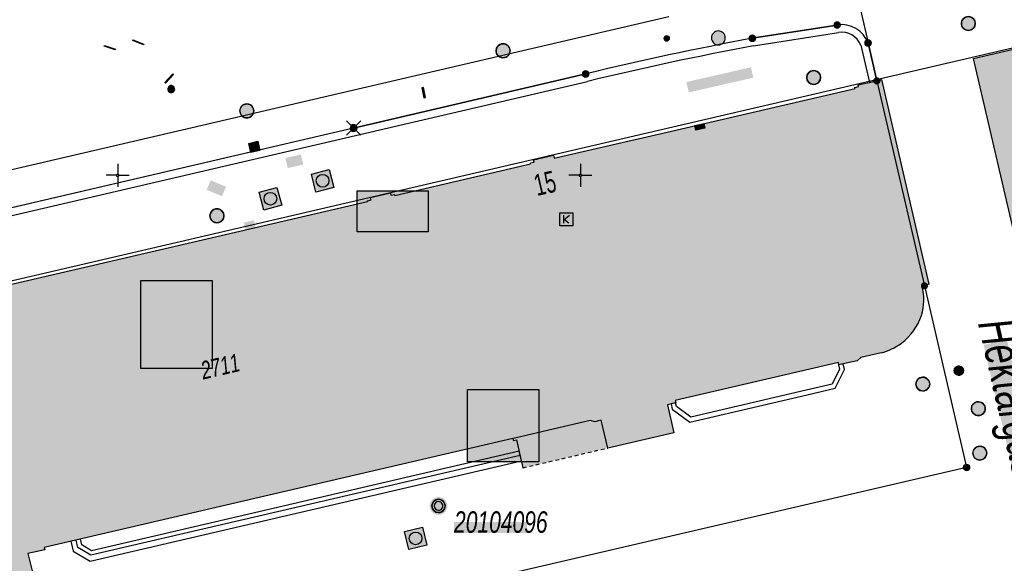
# Model space of a CAD drawing. Header units: metres. Extents: x 2695560 to 2696939, y 1260491 to 1262050.
# Tile 881 of 1005: x 2696396 to 2696449, y 1261579 to 1261608. Entities that reach past the tile are written whole.
import ezdxf

# ---------------------------------------------------------------- set-up
doc = ezdxf.new("R2010")
doc.units = ezdxf.units.M
doc.linetypes.add('AUSGEZOGEN', pattern=[0])
doc.linetypes.add('VERDECKT2_S2', pattern=[0.36, 0.2, -0.16])
for name, color, linetype in [('XR$1$AV_Flächen (EO)', 7, 'AUSGEZOGEN'), ('XR$1$AV_Gebäudeflächen (BB)', 7, 'AUSGEZOGEN'), ('XR$1$AV_Gebäudeflächen (EO)', 7, 'AUSGEZOGEN'), ('XR$1$AV_Grenzpunkte', 7, 'AUSGEZOGEN'), ('XR$1$AV_Haus-Nr.', 7, 'AUSGEZOGEN'), ('XR$1$AV_Koordinatennetzpunkte', 7, 'AUSGEZOGEN'), ('XR$1$AV_Lagefixpunkt-Nr.', 7, 'AUSGEZOGEN'), ('XR$1$AV_Lagefixpunkte', 7, 'AUSGEZOGEN'), ('XR$1$AV_Linien (BB)', 7, 'AUSGEZOGEN'), ('XR$1$AV_Linien (EO)', 7, 'AUSGEZOGEN'), ('XR$1$AV_Strassennamen', 7, 'AUSGEZOGEN'), ('XR$1$AV_Versicherung-Nr.', 7, 'AUSGEZOGEN'), ('XR$1$AW_LK_Einlaufschacht alt', 24, 'AUSGEZOGEN'), ('XR$1$AW_LK_Schachtdeckel', 24, 'AUSGEZOGEN'), ('XR$1$AW_LK_Zwischenpunkt', 24, 'AUSGEZOGEN'), ('XR$1$EW_LK_Knoten', 1, 'AUSGEZOGEN'), ('XR$1$Liegenschaftsgrenzen', 7, 'AUSGEZOGEN'), ('XR$1$PFAV', 255, 'AUSGEZOGEN'), ('XR$1$PFAW', 255, 'AUSGEZOGEN'), ('XR$1$PFEW', 255, 'AUSGEZOGEN'), ('XR$1$PFWA', 255, 'AUSGEZOGEN'), ('XR$1$PFWFM', 255, 'AUSGEZOGEN'), ('XR$1$RAEW', 8, 'AUSGEZOGEN'), ('XR$1$RP_Abstandslinie', 7, 'AUSGEZOGEN'), ('XR$1$TV_LK_KNOTEN', 92, 'AUSGEZOGEN'), ('XR$1$WA_LK_Absperrarmatur', 171, 'AUSGEZOGEN'), ('XR$1$WA_LK_Hydrant', 171, 'AUSGEZOGEN'), ('XR$1$WA_LK_Rohrleitungsteil', 171, 'AUSGEZOGEN')]:
    doc.layers.add(name, color=color, linetype=linetype)
doc.styles.add('ARIAL', font='arial.ttf')

# ---------------------------------------------------------------- blocks, each defined once
blk = doc.blocks.new('COMPLEXOBJECT_502')
at = {"layer": 'XR$1$AV_Linien (BB)', "color": 7, "linetype": 'AUSGEZOGEN', "transparency": 33554687}
for p, q in [((6434.293, 11607.397), (6438.879, 11608.112)), ((6440.548, 11607.142), (6441.024, 11605.1)), ((6412.748, 11602.55), (6425.292, 11605.472))]:
    blk.add_line(p, q, dxfattribs=at)
for centre, radius, start, end in [((6439.136, 11606.633), 1.501, 19.8126, 99.8583), ((6466.811, 11433.342), 177.067, 100.58233, 103.5611)]:
    blk.add_arc(centre, radius, start, end, dxfattribs=at)
blk = doc.blocks.new('COMPLEXOBJECT_547')
at = {"layer": 'XR$1$AV_Linien (BB)', "color": 7, "linetype": 'AUSGEZOGEN', "transparency": 33554687}
blk.add_line((6370, 11594.677), (6429.788, 11608.575), dxfattribs=at)
blk = doc.blocks.new('COMPLEXOBJECT_795')
at = {"layer": 'XR$1$AV_Linien (BB)', "color": 7, "linetype": 'AUSGEZOGEN', "transparency": 33554687}
blk.add_lwpolyline([(6441.254, 11590.411), (6440.149, 11590.166), (6439.952, 11589.985), (6439.198, 11589.812)], dxfattribs=at)
for centre, radius, start, end in [((6440.664, 11593.283), 2.896, 342.8516, 14.5395), ((6440.507, 11593.402), 3.081, 306.773, 341.5881), ((6440.499, 11593.41), 3.092, 284.1277, 306.8112)]:
    blk.add_arc(centre, radius, start, end, dxfattribs=at)
blk = doc.blocks.new('COMPLEXOBJECT_910')
at = {"layer": 'XR$1$AV_Flächen (EO)', "color": 7, "linetype": 'AUSGEZOGEN', "transparency": 33554687}
for p, q in [((6438.879, 11608.112), (6434.293, 11607.397)), ((6434.363, 11606.988), (6438.947, 11607.703))]:
    blk.add_line(p, q, dxfattribs=at)
for points in [[(6440.15, 11607.023), (6440.619, 11605.006), (6441.022, 11605.099), (6440.548, 11607.142)], [(6425.292, 11605.472), (6412.748, 11602.55), (6368.965, 11592.355)], [(6368.965, 11592.355), (6369.059, 11591.951), (6412.842, 11602.146), (6425.387, 11605.068)]]:
    blk.add_lwpolyline(points, dxfattribs=at)
for centre, radius, start, end in [((6439.136, 11606.633), 1.501, 19.8126, 99.8583), ((6466.811, 11433.342), 177.067, 100.58233, 103.5611), ((6439.137, 11606.634), 1.085, 20.9866, 100.0585), ((6466.46, 11434.993), 174.964, 100.57072, 103.57694)]:
    blk.add_arc(centre, radius, start, end, dxfattribs=at)
blk = doc.blocks.new('COMPLEXOBJECT_1412')
at = {"layer": 'XR$1$Liegenschaftsgrenzen', "color": 7, "linetype": 'AUSGEZOGEN', "transparency": 33554687}
blk.add_lwpolyline([(6425.292, 11605.472), (6412.748, 11602.55), (6368.6, 11592.27)], dxfattribs=at)
blk = doc.blocks.new('COMPLEXOBJECT_1414')
at = {"layer": 'XR$1$Liegenschaftsgrenzen', "color": 7, "linetype": 'AUSGEZOGEN', "transparency": 33554687}
blk.add_line((6438.879, 11608.112), (6434.293, 11607.397), dxfattribs=at)
blk.add_arc((6439.136, 11606.633), 1.501, 19.8126, 99.8583, dxfattribs=at)
blk = doc.blocks.new('BWAV1')
at = {"layer": 'XR$1$PFAV', "transparency": 33554687}
blk.add_hatch(color=7, dxfattribs=at).paths.add_polyline_path([(0.67, 0), (0.656, 0.135), (0.616, 0.264), (0.55, 0.383), (0.462, 0.486), (0.354, 0.569), (0.233, 0.628), (0.101, 0.662), (-0.034, 0.669), (-0.168, 0.649), (-0.295, 0.602), (-0.41, 0.53), (-0.508, 0.436), (-0.586, 0.325), (-0.639, 0.201), (-0.667, 0.068), (-0.667, -0.068), (-0.639, -0.201), (-0.586, -0.325), (-0.508, -0.436), (-0.41, -0.53), (-0.295, -0.602), (-0.168, -0.649), (-0.034, -0.669), (0.101, -0.662), (0.233, -0.628), (0.354, -0.569), (0.462, -0.486), (0.55, -0.383), (0.616, -0.264), (0.656, -0.135)])
at = {"color": 7, "transparency": 33554687}
for radius, start, end in [(0.5, 91.19481, 268.80519), (0.326, 91.19481, 268.80519), (0.5, 268.80519, 91.19481), (0.326, 268.80519, 91.19481)]:
    blk.add_arc((0, 0), radius, start, end, dxfattribs=at)
at = {"layer": 'XR$1$PFAV', "transparency": 33554687}
blk.add_circle((0, 0), 0.5, dxfattribs=at)
blk = doc.blocks.new('BWAV19')
at = {"layer": 'XR$1$PFAV', "transparency": 33554687}
blk.add_hatch(color=7, dxfattribs=at).paths.add_polyline_path([(0, 0.24), (-0.024, 0.239), (-0.048, 0.235), (-0.072, 0.229), (-0.095, 0.221), (-0.116, 0.21), (-0.137, 0.197), (-0.156, 0.182), (-0.174, 0.165), (-0.19, 0.147), (-0.204, 0.127), (-0.215, 0.106), (-0.225, 0.083), (-0.232, 0.06), (-0.237, 0.036), (-0.24, 0.012), (-0.24, -0.012), (-0.237, -0.036), (-0.232, -0.06), (-0.225, -0.083), (-0.215, -0.106), (-0.204, -0.127), (-0.19, -0.147), (-0.174, -0.165), (-0.156, -0.182), (-0.137, -0.197), (-0.116, -0.21), (-0.095, -0.221), (-0.072, -0.229), (-0.048, -0.235), (-0.024, -0.239), (0, -0.24), (0.024, -0.239), (0.048, -0.235), (0.072, -0.229), (0.095, -0.221), (0.116, -0.21), (0.137, -0.197), (0.156, -0.182), (0.174, -0.165), (0.19, -0.147), (0.204, -0.127), (0.215, -0.106), (0.225, -0.083), (0.232, -0.06), (0.237, -0.036), (0.24, -0.012), (0.24, 0.012), (0.237, 0.036), (0.232, 0.06), (0.225, 0.083), (0.215, 0.106), (0.204, 0.127), (0.19, 0.147), (0.174, 0.165), (0.156, 0.182), (0.137, 0.197), (0.116, 0.21), (0.095, 0.221), (0.072, 0.229), (0.048, 0.235), (0.024, 0.239)])
at = {"color": 7, "transparency": 33554687}
for p, q in [((-0.5, 0.5), (-0.17, 0.17)), ((0.17, 0.17), (0.5, 0.5)), ((-0.5, -0.5), (-0.17, -0.17)), ((0.17, -0.17), (0.5, -0.5))]:
    blk.add_line(p, q, dxfattribs=at)
for start, end in [(90, 270), (270, 90)]:
    blk.add_arc((0, 0), 0.24, start, end, dxfattribs=at)
blk = doc.blocks.new('BAV15')
at = {"layer": 'XR$1$PFAV', "transparency": 33554687}
blk.add_hatch(color=7, dxfattribs=at).paths.add_polyline_path([(0.5, 0), (0.49, 0.1), (0.46, 0.2), (0.41, 0.29), (0.34, 0.36), (0.26, 0.42), (0.17, 0.47), (0.08, 0.49), (-0.03, 0.5), (-0.13, 0.48), (-0.22, 0.45), (-0.31, 0.4), (-0.38, 0.33), (-0.44, 0.24), (-0.48, 0.15), (-0.5, 0.05), (-0.5, -0.05), (-0.48, -0.15), (-0.44, -0.24), (-0.38, -0.33), (-0.31, -0.4), (-0.22, -0.45), (-0.13, -0.48), (-0.03, -0.5), (0.08, -0.49), (0.17, -0.47), (0.26, -0.42), (0.34, -0.36), (0.41, -0.29), (0.46, -0.2), (0.49, -0.1)])
at = {"color": 7, "transparency": 33554687}
for start, end in [(90, 270), (270, 90)]:
    blk.add_arc((0, 0), 0.5, start, end, dxfattribs=at)
at = {"layer": 'XR$1$PFAV', "transparency": 33554687}
blk.add_circle((0, 0), 0.5, dxfattribs=at)
blk = doc.blocks.new('BWAV20')
at = {"true_color": 0x000000, "transparency": 33554687}
blk.add_hatch(color=18, dxfattribs=at).paths.add_polyline_path([(0.17, 0), (0.16, 0.03), (0.15, 0.07), (0.14, 0.1), (0.11, 0.12), (0.09, 0.14), (0.06, 0.16), (0.03, 0.16), (-0.01, 0.17), (-0.04, 0.16), (-0.07, 0.15), (-0.1, 0.13), (-0.13, 0.11), (-0.15, 0.08), (-0.16, 0.05), (-0.17, 0.02), (-0.17, -0.02), (-0.16, -0.05), (-0.15, -0.08), (-0.13, -0.11), (-0.1, -0.13), (-0.07, -0.15), (-0.04, -0.16), (-0.01, -0.17), (0.03, -0.16), (0.06, -0.16), (0.09, -0.14), (0.11, -0.12), (0.14, -0.1), (0.15, -0.07), (0.16, -0.03)])
at = {"layer": 'XR$1$PFAV', "transparency": 33554687}
blk.add_hatch(color=7, dxfattribs=at).paths.add_polyline_path([(0.5, 0), (0.49, 0.1), (0.46, 0.2), (0.41, 0.29), (0.34, 0.36), (0.26, 0.42), (0.17, 0.47), (0.08, 0.49), (-0.03, 0.5), (-0.13, 0.48), (-0.22, 0.45), (-0.31, 0.4), (-0.38, 0.33), (-0.44, 0.24), (-0.48, 0.15), (-0.5, 0.05), (-0.5, -0.05), (-0.48, -0.15), (-0.44, -0.24), (-0.38, -0.33), (-0.31, -0.4), (-0.22, -0.45), (-0.13, -0.48), (-0.03, -0.5), (0.08, -0.49), (0.17, -0.47), (0.26, -0.42), (0.34, -0.36), (0.41, -0.29), (0.46, -0.2), (0.49, -0.1)])
blk = doc.blocks.new('BAV2041')
at = {"color": 7, "transparency": 33554687}
for p, q in [((0, 0.5), (0, 0.05)), ((-0.05, 0), (-0.5, 0)), ((0.05, 0), (0.5, 0)), ((0, -0.05), (0, -0.5))]:
    blk.add_line(p, q, dxfattribs=at)
blk.add_circle((0, 0), 0.05, dxfattribs=at)
for start, end in [(90, 270), (270, 90)]:
    blk.add_arc((0, 0), 0.05, start, end, dxfattribs=at)
blk = doc.blocks.new('COMPLEXOBJECT_1439')
at = {"layer": 'XR$1$RP_Abstandslinie', "color": 7, "linetype": 'AUSGEZOGEN', "transparency": 33554687}
blk.add_lwpolyline([(6648.23, 11653.37), (6603.23, 11642.9), (6559.4, 11632.7), (6515.57, 11622.51), (6471.74, 11612.31), (6427.91, 11602.11), (6384.08, 11591.92), (6365.19, 11587.52)], dxfattribs=at)
blk = doc.blocks.new('BAW2089')
at = {"layer": 'XR$1$PFAW', "transparency": 33554687}
blk.add_hatch(color=7, dxfattribs=at).paths.add_polyline_path([(-0.5, 0.5), (-0.5, -0.5), (0.5, -0.5), (0.5, 0.5)])
at = {"transparency": 33554687}
blk.add_lwpolyline([(-0.5, 0.5), (0.5, 0.5), (0.5, -0.5), (-0.5, -0.5), (-0.5, 0.5)], close=True, dxfattribs=at)
at = {"layer": 'XR$1$PFAW', "transparency": 33554687}
blk.add_lwpolyline([(-0.5, 0.5), (0.5, 0.5), (0.5, -0.5), (-0.5, -0.5), (-0.5, 0.5)], close=True, dxfattribs=at)
blk = doc.blocks.new('BAW2092')
at = {"true_color": 0x000000, "transparency": 33554687}
blk.add_hatch(color=18, dxfattribs=at).paths.add_polyline_path([(-0.03, 0.5), (-0.03, -0.5), (0.03, -0.5), (0.03, 0.5)])
at = {"transparency": 33554687}
blk.add_lwpolyline([(-0.03, 0.5), (0.03, 0.5), (0.03, -0.5), (-0.03, -0.5), (-0.03, 0.5)], close=True, dxfattribs=at)
blk = doc.blocks.new('BAW2082')
at = {"layer": 'XR$1$PFAW', "transparency": 33554687}
blk.add_hatch(color=7, dxfattribs=at).paths.add_polyline_path([(0.509, -0.003), (0.499, 0.098), (0.469, 0.194), (0.42, 0.283), (0.354, 0.359), (0.274, 0.421), (0.183, 0.466), (0.085, 0.491), (-0.016, 0.496), (-0.116, 0.481), (-0.211, 0.446), (-0.297, 0.392), (-0.37, 0.323), (-0.428, 0.24), (-0.468, 0.147), (-0.488, 0.047), (-0.488, -0.054), (-0.468, -0.153), (-0.428, -0.246), (-0.37, -0.329), (-0.297, -0.398), (-0.211, -0.452), (-0.116, -0.487), (-0.016, -0.502), (0.085, -0.497), (0.183, -0.472), (0.274, -0.427), (0.354, -0.366), (0.42, -0.289), (0.469, -0.2), (0.499, -0.104)])
at = {"transparency": 33554687}
for start, end in [(91.19481, 268.80519), (268.80519, 91.19481)]:
    blk.add_arc((0.01, 0), 0.5, start, end, dxfattribs=at)
at = {"layer": 'XR$1$PFAW', "transparency": 33554687}
blk.add_circle((0.009, -0.003), 0.5, dxfattribs=at)
blk = doc.blocks.new('BAW2087')
at = {"lineweight": 25, "true_color": 0x000000, "transparency": 33554687}
h = blk.add_hatch(color=18, dxfattribs=at)
h.paths.add_polyline_path([(-0.5, 0.5), (-0.5, -0.5), (0.5, -0.5), (0.5, 0.5)])
h.paths.add_polyline_path([(0.337, -0.069), (0.316, -0.136), (0.282, -0.196), (0.237, -0.249), (0.182, -0.292), (0.119, -0.322), (0.052, -0.34), (-0.017, -0.343), (-0.086, -0.333), (-0.151, -0.309), (-0.21, -0.272), (-0.261, -0.224), (-0.301, -0.167), (-0.328, -0.103), (-0.342, -0.035), (-0.342, 0.035), (-0.328, 0.103), (-0.301, 0.167), (-0.261, 0.224), (-0.21, 0.272), (-0.151, 0.309), (-0.086, 0.333), (-0.017, 0.343), (0.052, 0.34), (0.119, 0.322), (0.182, 0.292), (0.237, 0.249), (0.282, 0.196), (0.316, 0.136), (0.337, 0.069), (0.344, 0)], flags=16)
at = {"layer": 'XR$1$PFAW', "lineweight": 25, "transparency": 33554687}
blk.add_hatch(color=7, dxfattribs=at).paths.add_polyline_path([(0.344, 0), (0.337, 0.069), (0.316, 0.136), (0.282, 0.196), (0.237, 0.249), (0.182, 0.292), (0.119, 0.322), (0.052, 0.34), (-0.017, 0.343), (-0.086, 0.333), (-0.151, 0.309), (-0.21, 0.272), (-0.261, 0.224), (-0.301, 0.167), (-0.328, 0.103), (-0.342, 0.035), (-0.342, -0.035), (-0.328, -0.103), (-0.301, -0.167), (-0.261, -0.224), (-0.21, -0.272), (-0.151, -0.309), (-0.086, -0.333), (-0.017, -0.343), (0.052, -0.34), (0.119, -0.322), (0.182, -0.292), (0.237, -0.249), (0.282, -0.196), (0.316, -0.136), (0.337, -0.069)])
at = {"lineweight": 25, "transparency": 33554687}
for p, q in [((-0.5, 0.5, 0.993), (0.5, 0.5, 0.993)), ((-0.5, -0.5, 0.993), (-0.5, 0.5, 0.993)), ((0.5, 0.5, 0.993), (0.5, -0.5, 0.993)), ((0.5, -0.5, 0.993), (-0.5, -0.5, 0.993))]:
    blk.add_line(p, q, dxfattribs=at)
blk.add_circle((0, 0), 0.344, dxfattribs=at)
at = {"layer": 'XR$1$PFAW', "lineweight": 25, "transparency": 33554687}
blk.add_line((-0.5, 0.5), (0.5, 0.5), dxfattribs=at)
at = {"layer": 'XR$1$PFAW', "color": 31, "lineweight": 25, "transparency": 33554687}
for p, q in [((-0.5, -0.5), (-0.5, 0.5)), ((0.5, 0.5), (0.5, -0.5)), ((0.5, -0.5), (-0.5, -0.5))]:
    blk.add_line(p, q, dxfattribs=at)
at = {"layer": 'XR$1$PFAW', "lineweight": 25, "transparency": 33554687}
blk.add_circle((0, 0), 0.344, dxfattribs=at)
blk = doc.blocks.new('BAW2088')
at = {"layer": 'XR$1$PFAW', "transparency": 33554687}
blk.add_hatch(color=253, dxfattribs=at).paths.add_polyline_path([(0.51, 0), (0.5, 0.101), (0.47, 0.197), (0.421, 0.286), (0.355, 0.362), (0.275, 0.424), (0.184, 0.469), (0.086, 0.494), (-0.015, 0.499), (-0.115, 0.484), (-0.21, 0.449), (-0.296, 0.395), (-0.369, 0.326), (-0.427, 0.243), (-0.467, 0.15), (-0.487, 0.051), (-0.487, -0.051), (-0.467, -0.15), (-0.427, -0.243), (-0.369, -0.326), (-0.296, -0.395), (-0.21, -0.449), (-0.115, -0.484), (-0.015, -0.499), (0.086, -0.494), (0.184, -0.469), (0.275, -0.424), (0.355, -0.362), (0.421, -0.286), (0.47, -0.197), (0.5, -0.101)])
at = {"transparency": 33554687}
for start, end in [(91.19481, 268.80519), (268.80519, 91.19481)]:
    blk.add_arc((0.01, 0), 0.5, start, end, dxfattribs=at)
at = {"layer": 'XR$1$PFAW', "transparency": 33554687}
blk.add_circle((0.01, 0), 0.5, dxfattribs=at)
blk = doc.blocks.new('BWA2013')
at = {"true_color": 0x000000, "transparency": 33554687}
blk.add_hatch(color=18, dxfattribs=at).paths.add_polyline_path([(-0.291, -0.409), (0.352, 0.357), (0.291, 0.409), (-0.352, -0.357)])
at = {"transparency": 33554687}
blk.add_lwpolyline([(-0.291, -0.409), (-0.352, -0.357), (0.291, 0.409), (0.352, 0.357), (-0.291, -0.409)], close=True, dxfattribs=at)
blk = doc.blocks.new('BWA957')
at = {"true_color": 0x000000, "transparency": 33554687}
blk.add_hatch(color=18, dxfattribs=at).paths.add_polyline_path([(0.5, 0), (0.49, 0.101), (0.459, 0.197), (0.41, 0.286), (0.344, 0.362), (0.264, 0.424), (0.174, 0.469), (0.076, 0.494), (-0.025, 0.499), (-0.125, 0.484), (-0.22, 0.449), (-0.306, 0.395), (-0.379, 0.326), (-0.437, 0.243), (-0.477, 0.15), (-0.497, 0.051), (-0.497, -0.051), (-0.477, -0.15), (-0.437, -0.243), (-0.379, -0.326), (-0.306, -0.395), (-0.22, -0.449), (-0.125, -0.484), (-0.025, -0.499), (0.076, -0.494), (0.174, -0.469), (0.264, -0.424), (0.344, -0.362), (0.41, -0.286), (0.459, -0.197), (0.49, -0.101)])
at = {"transparency": 33554687}
for start, end in [(90, 180), (180, 270), (0, 90), (270, 0)]:
    blk.add_arc((0, 0), 0.5, start, end, dxfattribs=at)
blk = doc.blocks.new('BWA965')
at = {"layer": 'XR$1$PFWA', "transparency": 33554687}
blk.add_hatch(color=7, dxfattribs=at).paths.add_polyline_path([(0, 0.5), (-0.05, 0.5), (-0.1, 0.49), (-0.15, 0.48), (-0.2, 0.46), (-0.24, 0.44), (-0.29, 0.41), (-0.33, 0.38), (-0.36, 0.34), (-0.4, 0.31), (-0.42, 0.26), (-0.45, 0.22), (-0.47, 0.17), (-0.48, 0.13), (-0.49, 0.08), (-0.5, 0.03), (-0.5, -0.03), (-0.49, -0.08), (-0.48, -0.13), (-0.47, -0.17), (-0.45, -0.22), (-0.42, -0.26), (-0.4, -0.31), (-0.36, -0.34), (-0.33, -0.38), (-0.29, -0.41), (-0.24, -0.44), (-0.2, -0.46), (-0.15, -0.48), (-0.1, -0.49), (-0.05, -0.5), (0, -0.5), (0.05, -0.5), (0.1, -0.49), (0.15, -0.48), (0.2, -0.46), (0.24, -0.44), (0.29, -0.41), (0.33, -0.38), (0.36, -0.34), (0.4, -0.31), (0.42, -0.26), (0.45, -0.22), (0.47, -0.17), (0.48, -0.13), (0.49, -0.08), (0.5, -0.03), (0.5, 0.03), (0.49, 0.08), (0.48, 0.13), (0.47, 0.17), (0.45, 0.22), (0.42, 0.26), (0.4, 0.31), (0.36, 0.34), (0.33, 0.38), (0.29, 0.41), (0.24, 0.44), (0.2, 0.46), (0.15, 0.48), (0.1, 0.49), (0.05, 0.5)])
at = {"transparency": 33554687}
blk.add_line((0, 0.5), (0, -0.5), dxfattribs=at)
for start, end in [(90, 270), (270, 90)]:
    blk.add_arc((0, 0), 0.5, start, end, dxfattribs=at)
blk = doc.blocks.new('BWA2008')
at = {"layer": 'XR$1$PFWA', "transparency": 33554687}
blk.add_hatch(color=7, dxfattribs=at).paths.add_polyline_path([(0.5, 0.5), (0.49, 0.6), (0.46, 0.7), (0.41, 0.79), (0.34, 0.86), (0.26, 0.92), (0.17, 0.97), (0.08, 0.99), (-0.03, 1), (-0.13, 0.98), (-0.22, 0.95), (-0.31, 0.9), (-0.38, 0.83), (-0.44, 0.74), (-0.48, 0.65), (-0.5, 0.55), (-0.5, 0.45), (-0.48, 0.35), (-0.44, 0.26), (-0.38, 0.17), (-0.31, 0.1), (-0.22, 0.05), (-0.13, 0.02), (-0.03, 0), (0.08, 0.01), (0.17, 0.03), (0.26, 0.08), (0.34, 0.14), (0.41, 0.21), (0.46, 0.3), (0.49, 0.4)])
at = {"transparency": 33554687}
for start, end in [(90, 180), (180, 270), (0, 90), (270, 0)]:
    blk.add_arc((0, 0.5), 0.5, start, end, dxfattribs=at)
at = {"layer": 'XR$1$PFWA', "transparency": 33554687}
blk.add_circle((0, 0.5), 0.5, dxfattribs=at)
blk = doc.blocks.new('BEW957')
at = {"layer": 'XR$1$RAEW', "transparency": 33554687}
blk.add_hatch(color=1, dxfattribs=at).paths.add_polyline_path([(-0.5, 0), (-0.5, -0.05), (-0.49, -0.1), (-0.48, -0.15), (-0.46, -0.2), (-0.44, -0.24), (-0.41, -0.29), (-0.38, -0.33), (-0.34, -0.36), (-0.31, -0.4), (-0.26, -0.42), (-0.22, -0.45), (-0.17, -0.47), (-0.13, -0.48), (-0.08, -0.49), (-0.03, -0.5), (0.03, -0.5), (0.08, -0.49), (0.13, -0.48), (0.17, -0.47), (0.22, -0.45), (0.26, -0.42), (0.31, -0.4), (0.34, -0.36), (0.38, -0.33), (0.41, -0.29), (0.44, -0.24), (0.46, -0.2), (0.48, -0.15), (0.49, -0.1), (0.5, -0.05), (0.5, 0), (0.5, 0.05), (0.49, 0.1), (0.48, 0.15), (0.46, 0.2), (0.44, 0.24), (0.41, 0.29), (0.38, 0.33), (0.34, 0.36), (0.31, 0.4), (0.26, 0.42), (0.22, 0.45), (0.17, 0.47), (0.13, 0.48), (0.08, 0.49), (0.03, 0.5), (-0.03, 0.5), (-0.08, 0.49), (-0.13, 0.48), (-0.17, 0.47), (-0.22, 0.45), (-0.26, 0.42), (-0.31, 0.4), (-0.34, 0.36), (-0.38, 0.33), (-0.41, 0.29), (-0.44, 0.24), (-0.46, 0.2), (-0.48, 0.15), (-0.49, 0.1), (-0.5, 0.05)])
at = {"color": 1, "transparency": 33554687}
for start, end in [(90, 180), (180, 270), (0, 90), (270, 0)]:
    blk.add_arc((0, 0), 0.5, start, end, dxfattribs=at)
at = {"layer": 'XR$1$RAEW', "color": 1, "transparency": 33554687}
blk.add_circle((0, 0), 0.5, dxfattribs=at)
blk = doc.blocks.new('BEWLP2514')
at = {"layer": 'XR$1$PFEW', "transparency": 33554687}
blk.add_hatch(color=7, dxfattribs=at).paths.add_polyline_path([(0.5, 0), (-0.5, 0), (-0.5, -0.5), (0.5, -0.5)])
at = {"color": 1, "transparency": 33554687}
blk.add_lwpolyline([(-0.5, 0), (0.5, 0), (0.5, -0.5), (-0.5, -0.5), (-0.5, 0)], close=True, dxfattribs=at)
at = {"layer": 'XR$1$PFEW', "transparency": 33554687}
for p, q in [((-0.5, -0.5), (-0.5, 0)), ((-0.5, 0), (0.5, 0)), ((0.5, 0), (0.5, -0.5)), ((0.5, -0.5), (-0.5, -0.5))]:
    blk.add_line(p, q, dxfattribs=at)
blk = doc.blocks.new('BEWG5')
at = {"transparency": 33554687}
blk.add_hatch(color=1, dxfattribs=at).paths.add_polyline_path([(-0.083375, -0.5), (0.083375, -0.5), (0.083375, 0.5), (-0.083375, 0.5)])
at = {"color": 1, "transparency": 33554687}
blk.add_lwpolyline([(-0.083375, -0.5), (0.083375, -0.5), (0.083375, 0.5), (-0.083375, 0.5), (-0.083375, -0.5)], close=True, dxfattribs=at)
blk = doc.blocks.new('BTV1')
at = {"layer": 'XR$1$PFWFM', "transparency": 33554687}
blk.add_hatch(color=7, dxfattribs=at).paths.add_polyline_path([(-0.5, 0.5), (-0.5, -0.5), (0.5, -0.5), (0.5, 0.5)])
at = {"color": 92, "transparency": 33554687}
for p, q in [((-0.219, 0.321), (-0.219, -0.298)), ((-0.208, -0.05), (0.23, 0.31)), ((-0.159, 0.001), (0.192, -0.283))]:
    blk.add_line(p, q, dxfattribs=at)
blk.add_polyline3d([(-0.5, 0.5, 0.993), (0.5, 0.5, 0.993), (0.5, -0.5, 0.993), (-0.5, -0.5, 0.993)], close=True, dxfattribs=at)

msp = doc.modelspace()

# ---------------------------------------------------------------- hatches: boundary and pattern name
at = {"transparency": 33554687}
for points in [[(2696431.702, 1261604.845), (2696431.83, 1261604.284), (2696435.318, 1261605.079), (2696435.19, 1261605.64)], [(2696410.028, 1261600.738), (2696410.155, 1261600.193), (2696410.99, 1261600.388), (2696410.862, 1261600.933)], [(2696406.001, 1261599.539), (2696405.78, 1261599.025), (2696406.6, 1261598.673), (2696406.82, 1261599.187)], [(2696413.911, 1261598.969), (2696413.911, 1261596.76), (2696417.753, 1261596.76), (2696417.753, 1261598.969)], [(2696421.166, 1261596.185), (2696421.284, 1261595.68), (2696429.696, 1261597.649), (2696429.578, 1261598.154)], [(2696408.316, 1261597.384), (2696407.775, 1261597.241), (2696408.011, 1261596.35), (2696408.552, 1261596.493)], [(2696413.38, 1261594.578), (2696412.832, 1261594.423), (2696413.7, 1261591.356), (2696414.248, 1261591.511)], [(2696402.214, 1261594.129), (2696402.214, 1261589.381), (2696406.077, 1261589.381), (2696406.077, 1261594.129)], [(2696410.41, 1261592.564), (2696409.856, 1261592.407), (2696410.834, 1261588.966), (2696411.388, 1261589.123)], [(2696449.017, 1261590.942), (2696447.765, 1261590.651), (2696449.627, 1261582.634), (2696450.879, 1261582.925)], [(2696419.875, 1261588.239), (2696419.875, 1261584.337), (2696423.725, 1261584.337), (2696423.725, 1261588.239)], [(2696419.145, 1261581.089), (2696419.145, 1261580.486), (2696423.088, 1261580.486), (2696423.088, 1261581.089)]]:
    msp.add_hatch(color=7, dxfattribs=at).paths.add_polyline_path(points)
at = {"layer": 'XR$1$AV_Gebäudeflächen (BB)', "true_color": 0xd2d2d2, "transparency": 33554687}
for points in [[(2696465.152, 1261601.893), (2696512.243, 1261612.909), (2696510.358, 1261620.886), (2696447.218, 1261606.115), (2696449.794, 1261595.059), (2696450.467, 1261595.215), (2696450.454, 1261595.262), (2696453.424, 1261595.963), (2696453.67, 1261596.371), (2696453.449, 1261597.349), (2696457.822, 1261598.36), (2696457.429, 1261600.086), (2696463.35, 1261601.471), (2696463.616, 1261600.614), (2696465.804, 1261593.572), (2696465.826, 1261593.5), (2696467.727, 1261593.97), (2696467.702, 1261594.047), (2696465.396, 1261601.142)], [(2696441.994, 1261604.91), (2696440.989, 1261604.686), (2696441.007, 1261604.601), (2696440.812, 1261604.556), (2696440.825, 1261604.501), (2696430.664, 1261602.144), (2696427.608, 1261601.435), (2696424.555, 1261600.727), (2696424.516, 1261600.895), (2696423.439, 1261600.647), (2696423.468, 1261600.521), (2696423.272, 1261600.476), (2696423.284, 1261600.427), (2696415.943, 1261598.724), (2696415.932, 1261598.773), (2696415.736, 1261598.728), (2696415.707, 1261598.854), (2696414.63, 1261598.605), (2696414.659, 1261598.478), (2696414.465, 1261598.433), (2696414.476, 1261598.384), (2696376.465, 1261589.567), (2696376.453, 1261589.616), (2696376.258, 1261589.571), (2696376.229, 1261589.697), (2696375.157, 1261589.449), (2696375.186, 1261589.322), (2696374.991, 1261589.277), (2696375.002, 1261589.228), (2696372.072, 1261588.548), (2696372.061, 1261588.596), (2696371.866, 1261588.551), (2696371.836, 1261588.677), (2696370.801, 1261588.437), (2696370.836, 1261588.291), (2696374.108, 1261574.283), (2696374.586, 1261574.395), (2696375.121, 1261574.52), (2696375.094, 1261574.637), (2696378.51, 1261575.434), (2696378.538, 1261575.317), (2696379.511, 1261575.545), (2696379.484, 1261575.661), (2696391.417, 1261578.446), (2696391.444, 1261578.33), (2696391.843, 1261578.423), (2696392.658, 1261578.612), (2696392.95, 1261577.357), (2696393.054, 1261577.381), (2696394.659, 1261577.755), (2696396.412, 1261578.163), (2696396.115, 1261579.378), (2696397.022, 1261579.588), (2696396.994, 1261579.71), (2696422.329, 1261585.59), (2696422.495, 1261585.628), (2696426.505, 1261586.559), (2696426.777, 1261586.494), (2696426.932, 1261586.55), (2696427.097, 1261586.588), (2696427.448, 1261585.079), (2696431.023, 1261585.908), (2696430.672, 1261587.418), (2696431.13, 1261587.525), (2696431.1, 1261587.652), (2696439.915, 1261589.697), (2696439.944, 1261589.571), (2696440.168, 1261589.622), (2696440.922, 1261589.795), (2696441.119, 1261589.976), (2696442.224, 1261590.221), (2696442.262, 1261590.231), (2696442.3, 1261590.241), (2696442.338, 1261590.252), (2696442.376, 1261590.263), (2696442.414, 1261590.275), (2696442.451, 1261590.288), (2696442.489, 1261590.3), (2696442.526, 1261590.314), (2696442.563, 1261590.327), (2696442.6, 1261590.342), (2696442.636, 1261590.356), (2696442.673, 1261590.371), (2696442.709, 1261590.387), (2696442.745, 1261590.403), (2696442.781, 1261590.42), (2696442.817, 1261590.437), (2696442.852, 1261590.454), (2696442.887, 1261590.472), (2696442.922, 1261590.49), (2696442.957, 1261590.509), (2696442.992, 1261590.528), (2696443.026, 1261590.548), (2696443.06, 1261590.568), (2696443.094, 1261590.588), (2696443.127, 1261590.609), (2696443.16, 1261590.631), (2696443.193, 1261590.653), (2696443.226, 1261590.675), (2696443.258, 1261590.697), (2696443.29, 1261590.721), (2696443.322, 1261590.744), (2696443.37, 1261590.781), (2696443.417, 1261590.818), (2696443.464, 1261590.857), (2696443.51, 1261590.896), (2696443.555, 1261590.936), (2696443.599, 1261590.977), (2696443.642, 1261591.02), (2696443.685, 1261591.062), (2696443.727, 1261591.106), (2696443.767, 1261591.151), (2696443.807, 1261591.196), (2696443.846, 1261591.242), (2696443.885, 1261591.289), (2696443.922, 1261591.336), (2696443.958, 1261591.385), (2696443.993, 1261591.433), (2696444.028, 1261591.483), (2696444.061, 1261591.533), (2696444.094, 1261591.584), (2696444.125, 1261591.636), (2696444.155, 1261591.688), (2696444.185, 1261591.741), (2696444.213, 1261591.794), (2696444.24, 1261591.848), (2696444.267, 1261591.903), (2696444.292, 1261591.958), (2696444.316, 1261592.013), (2696444.339, 1261592.069), (2696444.361, 1261592.125), (2696444.381, 1261592.182), (2696444.401, 1261592.239), (2696444.416, 1261592.289), (2696444.43, 1261592.338), (2696444.443, 1261592.388), (2696444.455, 1261592.438), (2696444.466, 1261592.489), (2696444.476, 1261592.54), (2696444.486, 1261592.59), (2696444.494, 1261592.641), (2696444.502, 1261592.692), (2696444.509, 1261592.744), (2696444.514, 1261592.795), (2696444.519, 1261592.846), (2696444.523, 1261592.898), (2696444.526, 1261592.95), (2696444.528, 1261593.001), (2696444.529, 1261593.053), (2696444.53, 1261593.104), (2696444.529, 1261593.156), (2696444.527, 1261593.208), (2696444.525, 1261593.259), (2696444.522, 1261593.311), (2696444.517, 1261593.362), (2696444.512, 1261593.414), (2696444.506, 1261593.465), (2696444.499, 1261593.516), (2696444.491, 1261593.567), (2696444.482, 1261593.618), (2696444.472, 1261593.669), (2696444.461, 1261593.72), (2696444.45, 1261593.77), (2696444.437, 1261593.82), (2696444.565, 1261593.836), (2696444.81, 1261593.923), (2696442.252, 1261604.981)]]:
    msp.add_hatch(color=254, dxfattribs=at).paths.add_polyline_path(points)
at = {"layer": 'XR$1$AV_Gebäudeflächen (EO)', "true_color": 0xebebeb, "transparency": 33554687}
msp.add_hatch(color=7, dxfattribs=at).paths.add_polyline_path([(2696422.869, 1261584.016), (2696427.448, 1261585.079), (2696427.097, 1261586.588), (2696426.932, 1261586.55), (2696426.777, 1261586.494), (2696426.505, 1261586.559), (2696422.495, 1261585.628), (2696422.329, 1261585.59), (2696422.353, 1261585.487), (2696422.519, 1261585.526)])

# ---------------------------------------------------------------- linework, layer by layer
at = {"color": 24, "lineweight": -3, "transparency": 33554687}
for points in [[(2696413.911, 1261598.969), (2696417.753, 1261598.969), (2696417.753, 1261596.76), (2696413.911, 1261596.76), (2696413.911, 1261598.969)], [(2696402.214, 1261594.129), (2696406.077, 1261594.129), (2696406.077, 1261589.381), (2696402.214, 1261589.381), (2696402.214, 1261594.129)], [(2696419.875, 1261588.239), (2696423.725, 1261588.239), (2696423.725, 1261584.337), (2696419.875, 1261584.337), (2696419.875, 1261588.239)]]:
    msp.add_lwpolyline(points, close=True, dxfattribs=at)
at = {"layer": 'XR$1$AV_Flächen (EO)', "color": 7, "linetype": 'VERDECKT2_S2', "transparency": 33554687}
msp.add_line((2696422.869, 1261584.016), (2696427.448, 1261585.079), dxfattribs=at)
at = {"layer": 'XR$1$AV_Flächen (EO)', "color": 7, "linetype": 'AUSGEZOGEN', "transparency": 33554687}
for points in [[(2696431.115, 1261587.521), (2696430.872, 1261587.465), (2696430.94, 1261587.17), (2696431.879, 1261586.482), (2696438.23, 1261587.96), (2696439.749, 1261588.313), (2696440.239, 1261589.312), (2696440.168, 1261589.622), (2696439.924, 1261589.567), (2696439.975, 1261589.342), (2696439.576, 1261588.53), (2696438.173, 1261588.203), (2696431.934, 1261586.752), (2696431.163, 1261587.316), (2696431.115, 1261587.521)], [(2696398.435, 1261580.044), (2696398.558, 1261579.515), (2696399.471, 1261578.966), (2696422.782, 1261584.391), (2696422.662, 1261584.907), (2696399.56, 1261579.531), (2696399.024, 1261579.853), (2696398.952, 1261580.164), (2696398.435, 1261580.044)]]:
    msp.add_lwpolyline(points, close=True, dxfattribs=at)
msp.add_lwpolyline([(2696427.448, 1261585.079), (2696427.097, 1261586.588), (2696426.932, 1261586.55), (2696426.777, 1261586.494), (2696426.505, 1261586.559), (2696422.495, 1261585.628), (2696422.329, 1261585.59), (2696422.353, 1261585.487), (2696422.519, 1261585.526), (2696422.869, 1261584.016)], dxfattribs=at)
at = {"layer": 'XR$1$AV_Linien (BB)', "color": 7, "linetype": 'AUSGEZOGEN', "transparency": 33554687}
for p, q in [((2696449.794, 1261595.059), (2696447.218, 1261606.115)), ((2696441.994, 1261604.91), (2696442.252, 1261604.981)), ((2696413.718, 1261602.36), (2696369.935, 1261592.165))]:
    msp.add_line(p, q, dxfattribs=at)
for points in [[(2696447.218, 1261606.115), (2696510.358, 1261620.886), (2696512.243, 1261612.909)], [(2696376.465, 1261589.567), (2696414.476, 1261598.384), (2696414.465, 1261598.433), (2696414.659, 1261598.478), (2696414.63, 1261598.605), (2696415.707, 1261598.854), (2696415.736, 1261598.728), (2696415.932, 1261598.773), (2696415.943, 1261598.724), (2696423.284, 1261600.427), (2696423.272, 1261600.476), (2696423.468, 1261600.521), (2696423.439, 1261600.647), (2696424.516, 1261600.895), (2696424.555, 1261600.727), (2696427.608, 1261601.435), (2696430.664, 1261602.144), (2696440.825, 1261604.501), (2696440.812, 1261604.556), (2696441.007, 1261604.601), (2696440.989, 1261604.686), (2696441.994, 1261604.91)], [(2696442.252, 1261604.981), (2696444.81, 1261593.923), (2696444.565, 1261593.836), (2696444.437, 1261593.82)], [(2696440.168, 1261589.622), (2696439.944, 1261589.571), (2696439.915, 1261589.697), (2696431.1, 1261587.652), (2696431.13, 1261587.525), (2696430.672, 1261587.418), (2696431.023, 1261585.908), (2696427.448, 1261585.079), (2696427.097, 1261586.588), (2696426.932, 1261586.55), (2696426.777, 1261586.494), (2696426.505, 1261586.559), (2696422.495, 1261585.628), (2696422.329, 1261585.59), (2696396.994, 1261579.71), (2696397.022, 1261579.588), (2696396.115, 1261579.378), (2696396.412, 1261578.163), (2696394.659, 1261577.755), (2696393.054, 1261577.381), (2696392.95, 1261577.357)]]:
    msp.add_lwpolyline(points, dxfattribs=at)
at = {"layer": 'XR$1$AV_Linien (EO)', "color": 7, "linetype": 'AUSGEZOGEN', "transparency": 33554687}
msp.add_lwpolyline([(2696422.714, 1261584.683), (2696399.521, 1261579.286), (2696398.822, 1261579.706), (2696398.728, 1261580.112)], dxfattribs=at)
at = {"layer": 'XR$1$Liegenschaftsgrenzen', "color": 7, "linetype": 'AUSGEZOGEN', "transparency": 33554687}
msp.add_line((2696441.104, 1261608.739), (2696441.518, 1261606.952), dxfattribs=at)
msp.add_lwpolyline([(2696441.518, 1261606.952), (2696441.992, 1261604.909), (2696444.565, 1261593.836), (2696446.842, 1261584.031), (2696417.703, 1261577.265)], dxfattribs=at)
msp.add_arc((2696467.781, 1261433.152), 177.067, 100.58233, 103.5611, dxfattribs=at)

# ---------------------------------------------------------------- block references
at = {"layer": 'XR$1$AV_Flächen (EO)', "color": 7, "linetype": 'AUSGEZOGEN', "lineweight": -3, "transparency": 33554687}
msp.add_blockref('COMPLEXOBJECT_910', (2690000.97, 1249999.81), dxfattribs=at)
at = {"layer": 'XR$1$AV_Grenzpunkte', "color": 7, "linetype": 'AUSGEZOGEN', "lineweight": -3, "transparency": 33554687}
for name, p, xscale, yscale in [('BAV15', (2696439.849, 1261607.922), 0.3249999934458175, 0.3249999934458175), ('BAV15', (2696435.263, 1261607.207), 0.3249999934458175, 0.3249999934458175), ('BAV15', (2696441.518, 1261606.952), 0.3249999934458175, 0.3249999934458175), ('BAV15', (2696426.262, 1261605.282), 0.3249999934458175, 0.3249999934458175), ('BAV15', (2696441.992, 1261604.909), 0.3249999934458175, 0.3249999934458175), ('BWAV19', (2696413.718, 1261602.36), 0.7800000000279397, 0.7800000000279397), ('BWAV20', (2696444.565, 1261593.836), 0.3899999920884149, 0.3899999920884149), ('BAV15', (2696446.842, 1261584.031), 0.3249999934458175, 0.3249999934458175)]:
    msp.add_blockref(name, p, dxfattribs=dict(at, xscale=xscale, yscale=yscale))
at = {"layer": 'XR$1$AV_Koordinatennetzpunkte', "color": 7, "linetype": 'AUSGEZOGEN', "lineweight": -3, "transparency": 33554687, "xscale": 1.25, "yscale": 1.25}
for p in [(2696400.97, 1261599.81), (2696425.97, 1261599.81)]:
    msp.add_blockref('BAV2041', p, dxfattribs=at)
at = {"layer": 'XR$1$AV_Lagefixpunkte', "color": 7, "linetype": 'AUSGEZOGEN', "lineweight": -3, "transparency": 33554687, "xscale": 0.7199999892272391, "yscale": 0.7199999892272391}
msp.add_blockref('BWAV1', (2696418.305, 1261581.953, 437.496), dxfattribs=at)
at = {"layer": 'XR$1$AV_Linien (BB)', "color": 7, "linetype": 'AUSGEZOGEN', "lineweight": -3, "transparency": 33554687}
for name in ['COMPLEXOBJECT_547', 'COMPLEXOBJECT_502', 'COMPLEXOBJECT_795']:
    msp.add_blockref(name, (2690000.97, 1249999.81), dxfattribs=at)
at = {"layer": 'XR$1$AW_LK_Einlaufschacht alt', "color": 24, "linetype": 'AUSGEZOGEN', "lineweight": -3, "transparency": 33554687, "xscale": 0.5000000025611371, "yscale": 0.5000000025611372, "rotation": 193.0665283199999}
msp.add_blockref('BAW2089', (2696408.349, 1261601.342), dxfattribs=at)
at = {"layer": 'XR$1$AW_LK_Schachtdeckel', "color": 24, "linetype": 'AUSGEZOGEN', "lineweight": -3, "transparency": 33554687}
for name, p, xscale, yscale, rotation in [('BAW2082', (2696446.929, 1261608.006), 0.7499999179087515, 0.7499999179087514, 12.54654251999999), ('BAW2088', (2696421.801, 1261606.532), 0.7578193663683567, 0.7578193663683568, 192.88365282), ('BAW2088', (2696407.938, 1261603.284), 0.7578193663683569, 0.7578193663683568, 13.63391589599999), ('BAW2088', (2696406.338, 1261597.622), 0.7578193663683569, 0.7578193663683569, 193.1210371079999), ('BAW2082', (2696447.477, 1261587.198), 0.7499999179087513, 0.7499999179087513, 104.055404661), ('BAW2082', (2696447.55, 1261584.805), 0.7499999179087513, 0.7499999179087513, 13.07402594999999)]:
    msp.add_blockref(name, p, dxfattribs=dict(at, xscale=xscale, yscale=yscale, rotation=rotation))
at = {"layer": 'XR$1$AW_LK_Schachtdeckel', "color": 24, "linetype": 'AUSGEZOGEN', "lineweight": -3, "transparency": 33554687, "xscale": 0.7499999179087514, "yscale": 0.7499999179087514}
for p in [(2696438.57, 1261605.089), (2696444.466, 1261588.536)]:
    msp.add_blockref('BAW2082', p, dxfattribs=at)
at = {"layer": 'XR$1$AW_LK_Schachtdeckel', "color": 24, "linetype": 'AUSGEZOGEN', "lineweight": -3, "transparency": 33554687}
for p, rotation in [((2696412.04, 1261599.51), 284.064651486), ((2696409.223, 1261598.543), 15.25178585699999), ((2696417.068, 1261580.201), 13.01554870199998)]:
    msp.add_blockref('BAW2087', p, dxfattribs=dict(at, rotation=rotation))
at = {"layer": 'XR$1$AW_LK_Zwischenpunkt', "color": 24, "linetype": 'AUSGEZOGEN', "lineweight": -3, "transparency": 33554687, "xscale": 0.6249999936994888, "yscale": 0.6249999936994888}
for p, rotation in [((2696402.077, 1261606.993), 248.288122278), ((2696400.545, 1261606.702), 252.335885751)]:
    msp.add_blockref('BAW2092', p, dxfattribs=dict(at, rotation=rotation))
at = {"layer": 'XR$1$EW_LK_Knoten', "color": 1, "linetype": 'AUSGEZOGEN', "lineweight": -3, "transparency": 33554687, "xscale": 0.2749999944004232, "yscale": 0.2749999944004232}
msp.add_blockref('BEW957', (2696430.639, 1261607.197), dxfattribs=at)
at = {"layer": 'XR$1$EW_LK_Knoten', "color": 1, "linetype": 'AUSGEZOGEN', "lineweight": -3, "transparency": 33554687}
for name, p, xscale, yscale, rotation in [('BEWG5', (2696417.502, 1261604.268), 0.5499999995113, 0.5499999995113, 192.5369999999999), ('BEWLP2514', (2696432.403, 1261602.547), 0.4999999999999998, 0.4999999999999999, 13.059)]:
    msp.add_blockref(name, p, dxfattribs=dict(at, xscale=xscale, yscale=yscale, rotation=rotation))
at = {"layer": 'XR$1$Liegenschaftsgrenzen', "color": 7, "linetype": 'AUSGEZOGEN', "lineweight": -3, "transparency": 33554687}
for name in ['COMPLEXOBJECT_1414', 'COMPLEXOBJECT_1412']:
    msp.add_blockref(name, (2690000.97, 1249999.81), dxfattribs=at)
at = {"layer": 'XR$1$RP_Abstandslinie', "color": 7, "linetype": 'AUSGEZOGEN', "lineweight": -3, "transparency": 33554687}
msp.add_blockref('COMPLEXOBJECT_1439', (2690000.97, 1249999.81), dxfattribs=at)
at = {"layer": 'XR$1$TV_LK_KNOTEN', "color": 92, "linetype": 'AUSGEZOGEN', "lineweight": -3, "transparency": 33554687, "xscale": 0.7000000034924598, "yscale": 0.7000000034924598}
msp.add_blockref('BTV1', (2696425.215, 1261597.435), dxfattribs=at)
at = {"layer": 'XR$1$WA_LK_Absperrarmatur', "color": 171, "linetype": 'AUSGEZOGEN', "lineweight": -3, "transparency": 33554687}
for name, p, xscale, yscale, rotation in [('BWA965', (2696403.862, 1261604.464), 0.3749999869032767, 0.3749999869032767, 281.183468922), ('BWA2008', (2696446.486, 1261589.015), 0.4999999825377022, 0.4999999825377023, 13.64850125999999)]:
    msp.add_blockref(name, p, dxfattribs=dict(at, xscale=xscale, yscale=yscale, rotation=rotation))
at = {"layer": 'XR$1$WA_LK_Hydrant', "color": 171, "linetype": 'AUSGEZOGEN', "lineweight": -3, "transparency": 33554687, "xscale": 0.7499999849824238, "yscale": 0.7499999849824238, "rotation": 102.21668109}
msp.add_blockref('BWA957', (2696433.428, 1261607.226), dxfattribs=at)
at = {"layer": 'XR$1$WA_LK_Rohrleitungsteil', "color": 171, "linetype": 'AUSGEZOGEN', "lineweight": -3, "transparency": 33554687, "xscale": 0.6499999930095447, "yscale": 0.6499999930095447, "rotation": 177.0910821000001}
msp.add_blockref('BWA2013', (2696403.75, 1261605.033), dxfattribs=at)

# ---------------------------------------------------------------- texts
at = {"layer": 'XR$1$AV_Haus-Nr.', "color": 7, "transparency": 33554687, "insert": (2696423.927, 1261599.948), "char_height": 1.1621, "width": 1.59081, "attachment_point": 2, "rotation": 13.059, "style": 'ARIAL'}
msp.add_mtext('\\W0.64;15', dxfattribs=at)
at = {"layer": 'XR$1$AV_Lagefixpunkt-Nr.', "color": 7, "transparency": 33554687, "insert": (2696419.145, 1261580.486), "char_height": 1.1621, "width": 5.50234, "attachment_point": 7, "style": 'ARIAL'}
msp.add_mtext('\\A1;{\\fArial|i1|b0;\\H1.162102;\\W0.700000;\\C7;20104096}\\P', dxfattribs=at)
at = {"layer": 'XR$1$AV_Strassennamen', "color": 7, "transparency": 33554687, "insert": (2696449.313, 1261586.786), "char_height": 1.93684, "width": 11.36889, "attachment_point": 5, "rotation": 283.0734, "style": 'ARIAL'}
msp.add_mtext('\\A1;{\\fArial|i1|b0;\\H1.936838;\\W0.700000;\\C7;Hektargasse}\\P', dxfattribs=at)
at = {"layer": 'XR$1$AV_Versicherung-Nr.', "color": 7, "transparency": 33554687, "insert": (2696406.51, 1261589.487), "char_height": 0.96842, "width": 2.44855, "attachment_point": 5, "rotation": 13.0662, "style": 'ARIAL'}
msp.add_mtext('\\A1;{\\fArial|i1|b0;\\H0.968418;\\W0.700000;\\C7;2711}\\P', dxfattribs=at)

doc.saveas('drawing.dxf')
